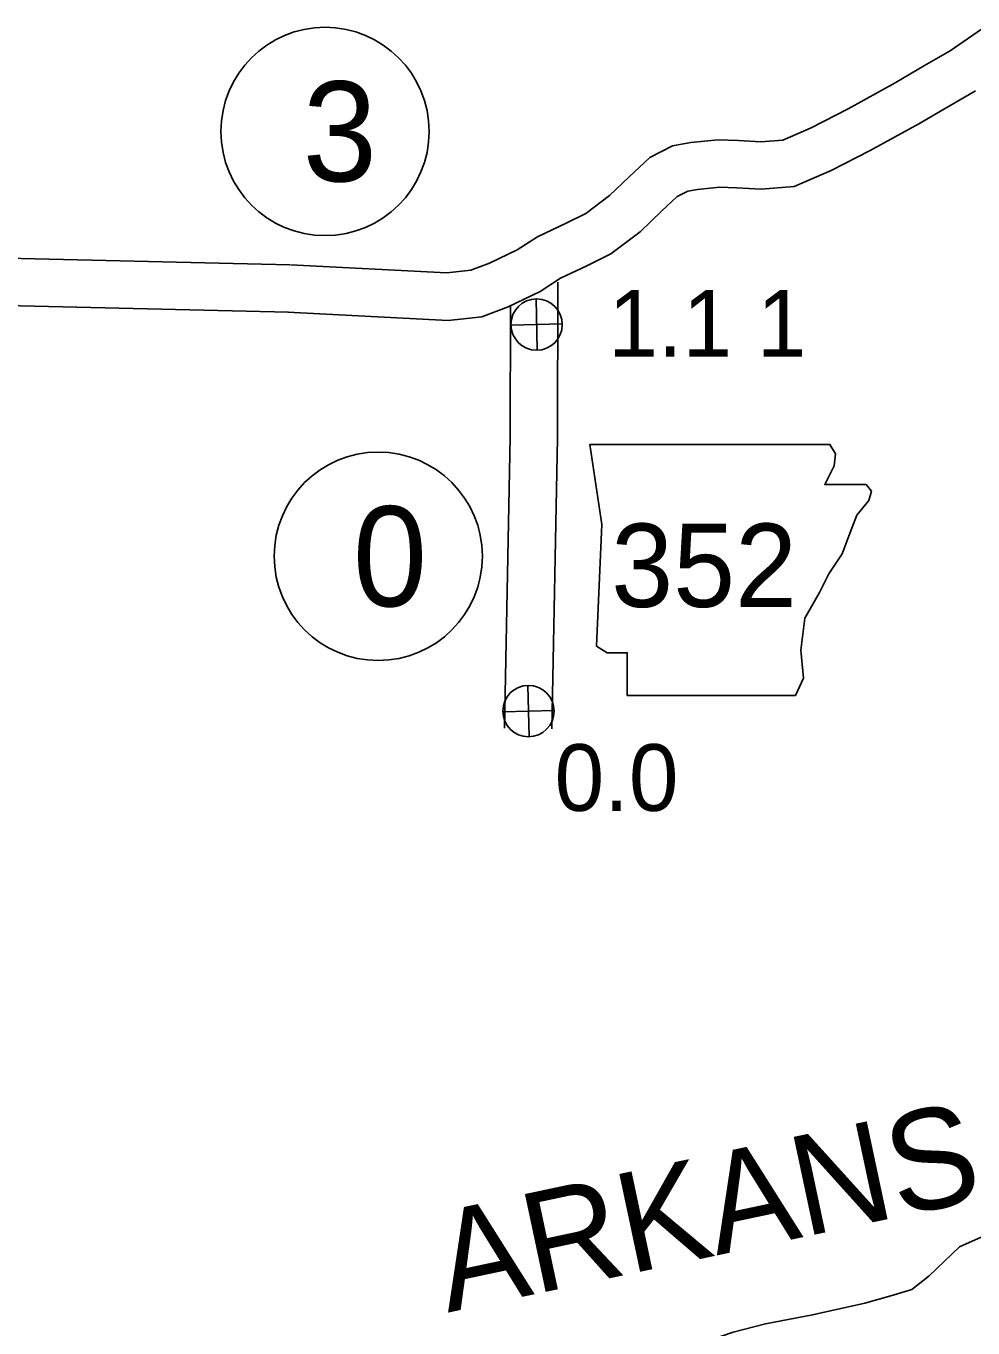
# Model space of a CAD drawing. Extents: x -939622 to -934245, y 1383184 to 1385301.
# Drawn here: x -936259.42 to -936241.42, y 1384631.64 to 1384656.39 of the extents above; entities that cross this region are included whole.
import ezdxf

# ---------------------------------------------------------------- set-up
doc = ezdxf.new("R2010")
doc.units = 0
for name, color, linetype in [('Level 10', 7, 'Continuous'), ('Level 15', 7, 'Continuous'), ('Level 21', 7, 'Continuous'), ('Level 25', 7, 'Continuous'), ('Level 26', 7, 'Continuous'), ('Level 27', 7, 'Continuous'), ('Level 9', 7, 'Continuous')]:
    doc.layers.add(name, color=color, linetype=linetype)

msp = doc.modelspace()

# ---------------------------------------------------------------- linework, layer by layer
at = {"layer": 'Level 10'}
for points in [[(-936249.316, 1384648.563), (-936249.312, 1384651.522)], [(-936250.216, 1384648.565), (-936250.212, 1384651.078)], [(-936250.216, 1384648.573), (-936250.326, 1384643.046)], [(-936249.316, 1384648.555), (-936249.426, 1384643.028)]]:
    msp.add_lwpolyline(points, dxfattribs=at)
at = {"layer": 'Level 15'}
for points in [[(-936241.174, 1384656.386), (-936241.848, 1384655.917), (-936242.337, 1384655.638), (-936242.896, 1384655.306), (-936243.792, 1384654.813), (-936244.496, 1384654.453), (-936245.035, 1384654.22), (-936245.452, 1384654.187), (-936245.873, 1384654.212), (-936246.263, 1384654.227), (-936246.781, 1384654.173), (-936247.131, 1384654.11), (-936247.561, 1384653.891), (-936247.956, 1384653.523), (-936248.33, 1384653.165), (-936248.778, 1384652.827), (-936249.156, 1384652.642), (-936249.698, 1384652.379), (-936250.087, 1384652.131), (-936250.612, 1384651.881), (-936250.966, 1384651.746), (-936251.425, 1384651.696), (-936254.397, 1384651.849)], [(-936241.367, 1384655.155), (-936241.884, 1384654.86), (-936242.449, 1384654.525), (-936243.37, 1384654.018), (-936244.112, 1384653.638), (-936244.815, 1384653.334), (-936245.444, 1384653.285), (-936245.917, 1384653.313), (-936246.234, 1384653.325), (-936246.655, 1384653.281), (-936246.842, 1384653.248), (-936247.04, 1384653.147), (-936247.338, 1384652.869), (-936247.745, 1384652.478), (-936248.305, 1384652.056), (-936248.763, 1384651.832), (-936249.259, 1384651.592), (-936249.65, 1384651.343), (-936250.257, 1384651.053), (-936250.754, 1384650.863), (-936251.4, 1384650.793), (-936254.443, 1384650.95)], [(-936254.409, 1384651.85), (-936261.678, 1384652.02), (-936262.004, 1384652.017), (-936262.252, 1384651.963), (-936264.257, 1384651.362), (-936264.513, 1384651.286), (-936264.844, 1384651.077), (-936267.356, 1384649.413), (-936267.895, 1384649.181), (-936268.113, 1384649.142), (-936268.28, 1384649.146), (-936268.565, 1384649.222)], [(-936254.431, 1384650.95), (-936261.685, 1384651.12), (-936261.904, 1384651.118), (-936262.026, 1384651.091), (-936263.999, 1384650.499), (-936264.138, 1384650.458), (-936264.355, 1384650.321), (-936266.926, 1384648.618), (-936267.634, 1384648.313), (-936268.044, 1384648.239), (-936268.41, 1384648.249), (-936268.846, 1384648.366)]]:
    msp.add_lwpolyline(points, dxfattribs=at)
at = {"layer": 'Level 21'}
msp.add_lwpolyline([(-936248.702, 1384648.435), (-936248.474, 1384646.913), (-936248.575, 1384644.603), (-936248.372, 1384644.477), (-936247.992, 1384644.477), (-936247.992, 1384643.665), (-936244.794, 1384643.665), (-936244.642, 1384643.994), (-936244.693, 1384644.527), (-936244.616, 1384645.136), (-936244.337, 1384645.619), (-936244.16, 1384645.974), (-936243.906, 1384646.355), (-936243.754, 1384646.761), (-936243.627, 1384647.09), (-936243.398, 1384647.37), (-936243.348, 1384647.547), (-936243.449, 1384647.674), (-936244.236, 1384647.674), (-936244.058, 1384648.029), (-936244.033, 1384648.258), (-936244.138, 1384648.433)], close=True, dxfattribs=at)
at = {"layer": 'Level 26'}
for p, q in [((-936249.703, 1384650.224), (-936249.726, 1384651.201)), ((-936250.203, 1384650.701), (-936249.226, 1384650.724)), ((-936249.859, 1384642.879), (-936249.882, 1384643.856)), ((-936250.359, 1384643.356), (-936249.382, 1384643.379))]:
    msp.add_line(p, q, dxfattribs=at)
for centre in [(-936249.715, 1384650.712), (-936249.87, 1384643.368)]:
    msp.add_circle(centre, 0.488, dxfattribs=at)
at = {"layer": 'Level 27'}
for centre in [(-936253.739, 1384654.384), (-936252.726, 1384646.309)]:
    msp.add_circle(centre, 1.98, dxfattribs=at)
at = {"layer": 'Level 9'}
msp.add_lwpolyline([(-936254.084, 1384629.401), (-936253.504, 1384629.5), (-936252.986, 1384629.677), (-936252.363, 1384629.826), (-936251.596, 1384629.939), (-936250.958, 1384630.088), (-936250.208, 1384630.341), (-936249.538, 1384630.557), (-936248.846, 1384630.692), (-936248.053, 1384630.916), (-936247.096, 1384631.285), (-936246.547, 1384631.369), (-936245.975, 1384631.565), (-936245.362, 1384631.723), (-936244.466, 1384631.892), (-936243.471, 1384632.117), (-936242.979, 1384632.254), (-936242.583, 1384632.372), (-936242.249, 1384632.633), (-936241.672, 1384633.184), (-936241.034, 1384633.471)], dxfattribs=at)

# ---------------------------------------------------------------- texts
at = {"layer": 'Level 21'}
msp.add_text('352', height=1.584, dxfattribs=at).set_placement((-936248.297, 1384645.346))
at = {"layer": 'Level 25'}
for s, p in [('1.1 1', (-936248.352, 1384650.102)), ('0.0', (-936249.373, 1384641.471))]:
    msp.add_text(s, height=1.2672, dxfattribs=at).set_placement(p)
at = {"layer": 'Level 27'}
for s, p in [('3', (-936254.164, 1384653.434)), ('0', (-936253.21, 1384645.359))]:
    msp.add_text(s, height=1.901, dxfattribs=at).set_placement(p)
at = {"layer": 'Level 9'}
msp.add_text('ARKANSAS', height=1.9008, rotation=12, dxfattribs=at).set_placement((-936251.405, 1384631.934))

doc.saveas('drawing.dxf')
